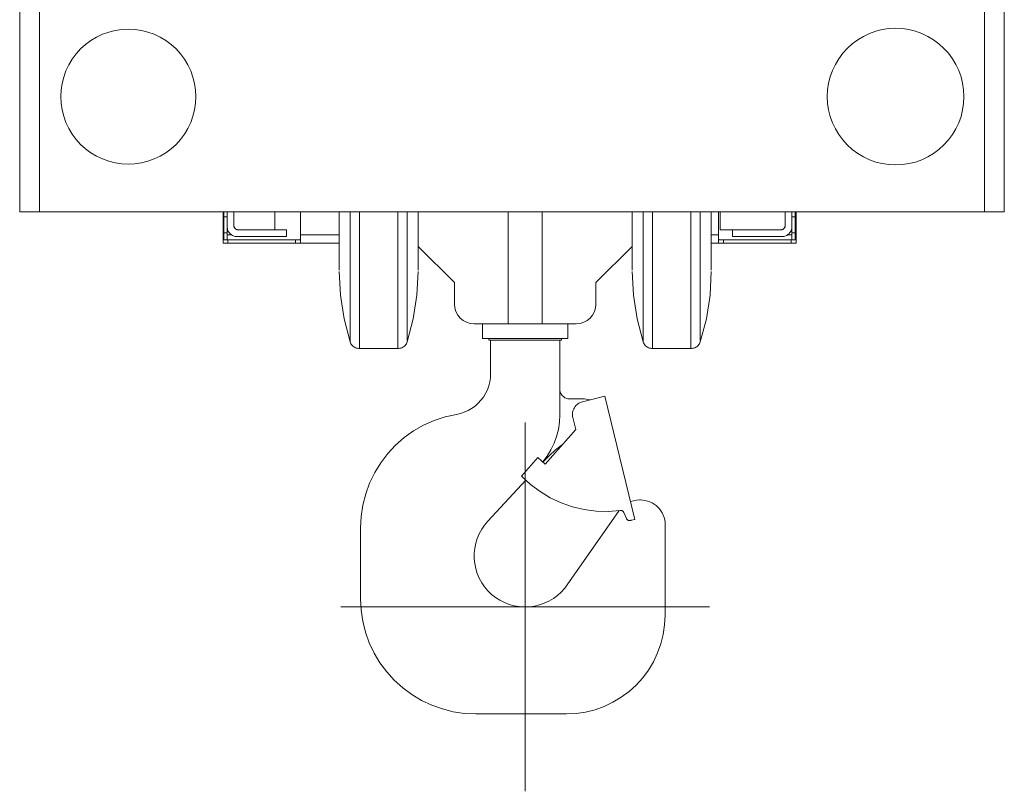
# Model space of a CAD drawing. Header units: millimetres. Extents: x -33711 to 544341, y -222428 to 596511.
# Tile 450 of 656: x 391821 to 392419, y -5413 to -4944. Entities that reach past the tile are written whole.
import ezdxf

# ---------------------------------------------------------------- set-up
doc = ezdxf.new("R2010")
doc.units = ezdxf.units.MM
doc.linetypes.add('XKITLINE00', pattern=[0])

msp = doc.modelspace()

# ---------------------------------------------------------------- linework, layer by layer
at = {"linetype": 'XKITLINE00', "lineweight": 0}
for p, q in [((392418.50523, -4650.89792), (392418.50523, -5060.89791)), ((391820.50518, -5060.89791), (391820.50518, -4926.6345)), ((391832.50515, -5060.89791), (391832.50515, -4926.13154)), ((392406.50515, -5060.89791), (392406.50515, -4922.20469)), ((391878.50646, -4950.68572), (391874.60355, -4951.66337)), ((391882.4865, -4950.09535), (391878.50646, -4950.68572)), ((391886.50517, -4949.89791), (391882.4865, -4950.09535)), ((391890.52383, -4950.09535), (391886.50517, -4949.89791)), ((391894.50387, -4950.68572), (391890.52383, -4950.09535)), ((391898.4069, -4951.66337), (391894.50387, -4950.68572)), ((392340.45832, -4951.1849), (392336.62383, -4952.55692)), ((392344.40891, -4950.19532), (392340.45832, -4951.1849)), ((392348.43747, -4949.59776), (392344.40891, -4950.19532)), ((392352.50513, -4949.39792), (392348.43747, -4949.59776)), ((392356.57291, -4949.59776), (392352.50513, -4949.39792)), ((392360.60147, -4950.19532), (392356.57291, -4949.59776)), ((392364.55194, -4951.1849), (392360.60147, -4950.19532)), ((392368.38655, -4952.55692), (392364.55194, -4951.1849)), ((391863.72678, -4956.80767), (391860.49501, -4959.20449)), ((391867.17789, -4954.73915), (391863.72678, -4956.80767)), ((391870.8152, -4953.01886), (391867.17789, -4954.73915)), ((391874.60355, -4951.66337), (391870.8152, -4953.01886)), ((391902.19526, -4953.01886), (391898.4069, -4951.66337)), ((391905.83245, -4954.73915), (391902.19526, -4953.01886)), ((391909.28356, -4956.80767), (391905.83245, -4954.73915)), ((391912.51532, -4959.20449), (391909.28356, -4956.80767)), ((392329.44898, -4956.39193), (392326.17788, -4958.81799)), ((392332.94217, -4954.29818), (392329.44898, -4956.39193)), ((392336.62383, -4952.55692), (392332.94217, -4954.29818)), ((392372.06821, -4954.29818), (392368.38655, -4952.55692)), ((392375.5614, -4956.39193), (392372.06821, -4954.29818)), ((392378.8325, -4958.81799), (392375.5614, -4956.39193)), ((391857.51383, -4961.90653), (391854.81171, -4964.88779)), ((391860.49501, -4959.20449), (391857.51383, -4961.90653)), ((391915.49651, -4961.90653), (391912.51532, -4959.20449)), ((391918.19863, -4964.88779), (391915.49651, -4961.90653)), ((392323.16021, -4961.55299), (392320.42519, -4964.57059)), ((392326.17788, -4958.81799), (392323.16021, -4961.55299)), ((392381.85016, -4961.55299), (392378.8325, -4958.81799)), ((392384.58506, -4964.57059), (392381.85016, -4961.55299)), ((391852.41489, -4968.11954), (391850.34637, -4971.57065)), ((391854.81171, -4964.88779), (391852.41489, -4968.11954)), ((391920.59545, -4968.11954), (391918.19863, -4964.88779)), ((391922.66397, -4971.57065), (391920.59545, -4968.11954)), ((392317.99917, -4967.84176), (392315.90549, -4971.33496)), ((392320.42519, -4964.57059), (392317.99917, -4967.84176)), ((392387.01121, -4967.84176), (392384.58506, -4964.57059)), ((392389.10488, -4971.33496), (392387.01121, -4967.84176)), ((391848.62618, -4975.20789), (391847.27065, -4978.99624)), ((391850.34637, -4971.57065), (391848.62618, -4975.20789)), ((391924.38428, -4975.20789), (391922.66397, -4971.57065)), ((391925.73969, -4978.99624), (391924.38428, -4975.20789)), ((392314.1642, -4975.01656), (392312.7921, -4978.85111)), ((392315.90549, -4971.33496), (392314.1642, -4975.01656)), ((392390.84617, -4975.01656), (392389.10488, -4971.33496)), ((392392.21815, -4978.85111), (392390.84617, -4975.01656)), ((391847.27065, -4978.99624), (391846.29301, -4982.89922)), ((391926.71732, -4982.89922), (391925.73969, -4978.99624)), ((392312.7921, -4978.85111), (392311.80255, -4982.80167)), ((392393.20783, -4982.80167), (392392.21815, -4978.85111)), ((391845.70257, -4986.87921), (391845.50516, -4990.89792)), ((391846.29301, -4982.89922), (391845.70257, -4986.87921)), ((391927.30777, -4986.87921), (391926.71732, -4982.89922)), ((391927.50518, -4990.89792), (391927.30777, -4986.87921)), ((392311.20507, -4986.8302), (392311.00516, -4990.89792)), ((392311.80255, -4982.80167), (392311.20507, -4986.8302)), ((392393.80531, -4986.8302), (392393.20783, -4982.80167)), ((392394.00522, -4990.89792), (392393.80531, -4986.8302)), ((391845.50516, -4990.89792), (391845.70257, -4994.91661)), ((391927.30777, -4994.91661), (391927.50518, -4990.89792)), ((392311.00516, -4990.89792), (392311.20507, -4994.96562)), ((392393.80531, -4994.96562), (392394.00522, -4990.89792)), ((391845.70257, -4994.91661), (391846.29301, -4998.89663)), ((391846.29301, -4998.89663), (391847.27065, -5002.7996)), ((391925.73969, -5002.7996), (391926.71732, -4998.89663)), ((391926.71732, -4998.89663), (391927.30777, -4994.91661)), ((392311.20507, -4994.96562), (392311.80255, -4998.99417)), ((392311.80255, -4998.99417), (392312.7921, -5002.94473)), ((392392.21815, -5002.94473), (392393.20783, -4998.99417)), ((392393.20783, -4998.99417), (392393.80531, -4994.96562)), ((391847.27065, -5002.7996), (391848.62618, -5006.58795)), ((391924.38428, -5006.58795), (391925.73969, -5002.7996)), ((392312.7921, -5002.94473), (392314.1642, -5006.77928)), ((392390.84617, -5006.77928), (392392.21815, -5002.94473)), ((391848.62618, -5006.58795), (391850.34637, -5010.22517)), ((391850.34637, -5010.22517), (391852.41489, -5013.67631)), ((391920.59545, -5013.67631), (391922.66397, -5010.22517)), ((391922.66397, -5010.22517), (391924.38428, -5006.58795)), ((392314.1642, -5006.77928), (392315.90549, -5010.46088)), ((392315.90549, -5010.46088), (392317.99917, -5013.95407)), ((392387.01121, -5013.95407), (392389.10488, -5010.46088)), ((392389.10488, -5010.46088), (392390.84617, -5006.77928)), ((391852.41489, -5013.67631), (391854.81171, -5016.90805)), ((391854.81171, -5016.90805), (391857.51383, -5019.88929)), ((391915.49651, -5019.88929), (391918.19863, -5016.90805)), ((391918.19863, -5016.90805), (391920.59545, -5013.67631)), ((392317.99917, -5013.95407), (392320.42519, -5017.22523)), ((392384.58506, -5017.22523), (392387.01121, -5013.95407)), ((391857.51383, -5019.88929), (391860.49501, -5022.59135)), ((391860.49501, -5022.59135), (391863.72678, -5024.98817)), ((391909.28356, -5024.98817), (391912.51532, -5022.59135)), ((391912.51532, -5022.59135), (391915.49651, -5019.88929)), ((392320.42519, -5017.22523), (392323.16021, -5020.24284)), ((392323.16021, -5020.24284), (392326.17788, -5022.97786)), ((392326.17788, -5022.97786), (392329.44898, -5025.40391)), ((392375.5614, -5025.40391), (392378.8325, -5022.97786)), ((392378.8325, -5022.97786), (392381.85016, -5020.24284)), ((392381.85016, -5020.24284), (392384.58506, -5017.22523)), ((391863.72678, -5024.98817), (391867.17789, -5027.05669)), ((391867.17789, -5027.05669), (391870.8152, -5028.77697)), ((391870.8152, -5028.77697), (391874.60355, -5030.13247)), ((391898.4069, -5030.13247), (391902.19526, -5028.77697)), ((391902.19526, -5028.77697), (391905.83245, -5027.05669)), ((391905.83245, -5027.05669), (391909.28356, -5024.98817)), ((392329.44898, -5025.40391), (392332.94217, -5027.49765)), ((392332.94217, -5027.49765), (392336.62383, -5029.23891)), ((392368.38655, -5029.23891), (392372.06821, -5027.49765)), ((392372.06821, -5027.49765), (392375.5614, -5025.40391)), ((391874.60355, -5030.13247), (391878.50646, -5031.11011)), ((391878.50646, -5031.11011), (391882.4865, -5031.70049)), ((391886.50517, -5031.89793), (391882.4865, -5031.70049)), ((391886.50517, -5031.89793), (391890.52383, -5031.70049)), ((391890.52383, -5031.70049), (391894.50387, -5031.11011)), ((391894.50387, -5031.11011), (391898.4069, -5030.13247)), ((392336.62383, -5029.23891), (392340.45832, -5030.61095)), ((392340.45832, -5030.61095), (392344.40891, -5031.6005)), ((392344.40891, -5031.6005), (392348.43747, -5032.1981)), ((392352.50513, -5032.39792), (392348.43747, -5032.1981)), ((392352.50513, -5032.39792), (392356.57291, -5032.1981)), ((392356.57291, -5032.1981), (392360.60147, -5031.6005)), ((392360.60147, -5031.6005), (392364.55194, -5030.61095)), ((392364.55194, -5030.61095), (392368.38655, -5029.23891)), ((391832.50515, -5060.89791), (391820.50518, -5060.89791)), ((392406.50515, -5060.89791), (391832.50515, -5060.89791)), ((391944.00517, -5061.09729), (391944.00517, -5077.89793)), ((391944.00517, -5079.89791), (391944.00517, -5061.15675)), ((391944.50514, -5060.89791), (391944.50514, -5064.00782)), ((391944.50514, -5064.00782), (391944.50514, -5073.71077)), ((391944.50514, -5064.00782), (391946.50523, -5064.00782)), ((391944.50514, -5074.10609), (391944.50514, -5064.11403)), ((391946.50523, -5069.89792), (391946.50523, -5060.89791)), ((391950.50518, -5068.89793), (391950.50518, -5060.89791)), ((391975.50515, -5071.89792), (391975.50515, -5060.94685)), ((391991.00522, -5060.89791), (391991.00522, -5074.89791)), ((392014.51519, -5096.32309), (392014.51519, -5061.05157)), ((392021.17506, -5139.8979), (392021.17506, -5060.90232)), ((392026.83202, -5143.89797), (392026.83202, -5060.91186)), ((392050.19847, -5143.89797), (392050.19847, -5060.91186)), ((392055.85531, -5139.12519), (392055.85531, -5060.91376)), ((392062.51517, -5096.32309), (392062.51517, -5061.05157)), ((392117.16238, -5128.89787), (392117.16238, -5060.89791)), ((392137.86796, -5060.89791), (392137.86796, -5128.89787)), ((392192.51517, -5096.32309), (392192.51517, -5061.05157)), ((392199.17515, -5139.8979), (392199.17515, -5060.90232)), ((392204.83199, -5143.89797), (392204.83199, -5060.91186)), ((392228.19844, -5143.89797), (392228.19844, -5060.91186)), ((392233.85528, -5139.12519), (392233.85528, -5060.91376)), ((392240.51514, -5096.32309), (392240.51514, -5061.05157)), ((392245.00517, -5074.89791), (392245.00517, -5060.89791)), ((392246.00522, -5071.89792), (392246.00522, -5060.94685)), ((392285.50522, -5060.89791), (392285.50522, -5068.89793)), ((392289.50517, -5069.89798), (392289.50517, -5060.89791)), ((392291.50514, -5064.00782), (392289.50517, -5064.00782)), ((392291.50514, -5064.00782), (392291.50514, -5060.89791)), ((392291.50514, -5073.71077), (392291.50514, -5064.00782)), ((392292.00522, -5077.89793), (392292.00522, -5061.09729)), ((392406.50515, -5060.89791), (392418.50523, -5060.89791)), ((391946.50523, -5069.8817), (391946.50523, -5073.71077)), ((391946.50523, -5069.89792), (391946.53408, -5070.48604)), ((391946.53408, -5070.48604), (391946.62051, -5071.06846)), ((391950.50518, -5068.89793), (391950.5196, -5069.19196)), ((391950.50518, -5068.89793), (391950.5227, -5069.22179)), ((391950.5196, -5069.19196), (391950.56288, -5069.48319)), ((391950.5227, -5069.22179), (391950.57515, -5069.54187)), ((391950.56288, -5069.48319), (391950.6344, -5069.76878)), ((391950.57515, -5069.54187), (391950.6617, -5069.85441)), ((391950.6344, -5069.76878), (391950.73358, -5070.04597)), ((391950.6617, -5069.85441), (391950.78163, -5070.1558)), ((391950.73358, -5070.04597), (391950.85947, -5070.31211)), ((391950.78163, -5070.1558), (391950.93338, -5070.44247)), ((391950.85947, -5070.31211), (391951.01075, -5070.56462)), ((391950.93338, -5070.44247), (391951.11505, -5070.71107)), ((391951.01075, -5070.56462), (391951.1861, -5070.80111)), ((391951.1861, -5070.80111), (391951.38387, -5071.01923)), ((391951.24833, -5070.87445), (391951.40044, -5071.03574)), ((391951.38387, -5071.01923), (391951.60202, -5071.21694)), ((391951.40044, -5071.03574), (391951.56411, -5071.18532)), ((392284.40837, -5071.21694), (392284.62653, -5071.01923)), ((392284.44628, -5071.18532), (392284.60984, -5071.03574)), ((392284.60984, -5071.03574), (392284.76207, -5070.87445)), ((392284.62653, -5071.01923), (392284.82417, -5070.80111)), ((392284.82417, -5070.80111), (392284.99965, -5070.56462)), ((392284.89522, -5070.71107), (392285.07702, -5070.44247)), ((392284.99965, -5070.56462), (392285.15093, -5070.31211)), ((392285.07702, -5070.44247), (392285.22877, -5070.1558)), ((392285.15093, -5070.31211), (392285.27681, -5070.04597)), ((392285.22877, -5070.1558), (392285.34858, -5069.85441)), ((392285.27681, -5070.04597), (392285.37599, -5069.76878)), ((392285.34858, -5069.85441), (392285.43524, -5069.54187)), ((392285.37599, -5069.76878), (392285.44752, -5069.48319)), ((392285.43524, -5069.54187), (392285.48769, -5069.22179)), ((392285.44752, -5069.48319), (392285.49079, -5069.19196)), ((392285.50522, -5068.89793), (392285.48769, -5069.22179)), ((392285.50522, -5068.89793), (392285.49079, -5069.19196)), ((392289.38989, -5071.06846), (392289.47632, -5070.48604)), ((392289.50517, -5069.89798), (392289.47632, -5070.48604)), ((392289.50517, -5073.71077), (392289.50517, -5069.8817)), ((392289.50517, -5069.89798), (392289.50517, -5073.74003)), ((391946.50523, -5073.71077), (391944.50514, -5073.71077)), ((391944.50514, -5073.71077), (391944.50514, -5077.89781)), ((391949.18051, -5074.84496), (391946.50521, -5074.84496)), ((391946.50523, -5073.71077), (391946.50523, -5077.89781)), ((391946.62051, -5071.06846), (391946.76356, -5071.63962)), ((391946.76356, -5071.63962), (391946.96192, -5072.19401)), ((391946.96192, -5072.19401), (391947.21369, -5072.72631)), ((391947.21369, -5072.72631), (391947.51636, -5073.23134)), ((391947.51636, -5073.23134), (391947.86708, -5073.70427)), ((391947.86708, -5073.70427), (391948.26249, -5074.14055)), ((391948.26249, -5074.14055), (391948.6988, -5074.53599)), ((391948.6988, -5074.53599), (391949.17182, -5074.88674)), ((391949.17182, -5074.88674), (391949.67679, -5075.18944)), ((391949.67679, -5075.18944), (391950.20906, -5075.44121)), ((391950.20906, -5075.44121), (391950.76351, -5075.63957)), ((391950.76351, -5075.63957), (391951.33464, -5075.78262)), ((391951.33464, -5075.78262), (391951.91709, -5075.86902)), ((391951.56411, -5071.18532), (391951.73828, -5071.32244)), ((391951.60202, -5071.21694), (391951.83842, -5071.39232)), ((391951.83842, -5071.39232), (391952.09102, -5071.54369)), ((391952.50515, -5075.89793), (391951.91709, -5075.86902)), ((391951.95739, -5071.46778), (391952.01234, -5071.50015)), ((391952.01234, -5071.50015), (391952.06813, -5071.53132)), ((391952.06813, -5071.53132), (391952.12452, -5071.5613)), ((391952.09102, -5071.54369), (391952.3571, -5071.66955)), ((391952.3571, -5071.66955), (391952.63438, -5071.76873)), ((391982.50524, -5075.89793), (391952.50515, -5075.89793)), ((391952.63438, -5071.76873), (391952.91988, -5071.84028)), ((391952.69827, -5071.78735), (391952.71353, -5071.79159)), ((391952.71353, -5071.79159), (391952.72879, -5071.7957)), ((391952.72879, -5071.7957), (391952.74405, -5071.79978)), ((391952.91988, -5071.84028), (391953.21111, -5071.88347)), ((391953.21111, -5071.88347), (391953.5052, -5071.89792)), ((391982.50524, -5071.89792), (391953.5052, -5071.89792)), ((391982.50524, -5075.89793), (391982.50524, -5071.89792)), ((391991.00522, -5079.66762), (391991.00522, -5074.89791)), ((391991.00522, -5074.89791), (392014.51508, -5074.89791)), ((391991.00522, -5074.89791), (391991.00522, -5077.49599)), ((392245.00517, -5074.89791), (392240.51515, -5074.89791)), ((392245.00517, -5079.66762), (392245.00517, -5074.89791)), ((392253.50515, -5071.89792), (392246.00522, -5071.89792)), ((392253.50515, -5071.89792), (392253.50515, -5075.89793)), ((392253.50515, -5071.89792), (392282.5052, -5071.89792)), ((392253.50515, -5075.89793), (392283.50524, -5075.89793)), ((392282.5052, -5071.89792), (392282.79929, -5071.88347)), ((392282.79929, -5071.88347), (392283.09051, -5071.84028)), ((392283.09051, -5071.84028), (392283.37602, -5071.76873)), ((392283.26623, -5071.79978), (392283.28161, -5071.7957)), ((392283.28161, -5071.7957), (392283.29686, -5071.79159)), ((392283.29686, -5071.79159), (392283.31212, -5071.78735)), ((392283.29686, -5071.79159), (392283.31212, -5071.78735)), ((392283.37602, -5071.76873), (392283.65318, -5071.66955)), ((392283.50524, -5075.89793), (392284.0933, -5075.86902)), ((392283.65318, -5071.66955), (392283.91938, -5071.54369)), ((392283.88588, -5071.5613), (392283.94226, -5071.53132)), ((392283.91938, -5071.54369), (392284.17186, -5071.39232)), ((392283.94226, -5071.53132), (392283.99793, -5071.50015)), ((392283.99793, -5071.50015), (392284.05301, -5071.46778)), ((392284.0933, -5075.86902), (392284.67576, -5075.78262)), ((392284.17186, -5071.39232), (392284.40837, -5071.21694)), ((392284.272, -5071.32244), (392284.44628, -5071.18532)), ((392284.67576, -5075.78262), (392285.24689, -5075.63957)), ((392285.24689, -5075.63957), (392285.80133, -5075.44121)), ((392285.80133, -5075.44121), (392286.3336, -5075.18944)), ((392286.3336, -5075.18944), (392286.83857, -5074.88674)), ((392289.50515, -5074.84496), (392286.82985, -5074.84496)), ((392286.83857, -5074.88674), (392287.3116, -5074.53599)), ((392287.3116, -5074.53599), (392287.74778, -5074.14055)), ((392287.74778, -5074.14055), (392288.1432, -5073.70427)), ((392288.1432, -5073.70427), (392288.49403, -5073.23134)), ((392288.49403, -5073.23134), (392288.7967, -5072.72631)), ((392288.7967, -5072.72631), (392289.04847, -5072.19401)), ((392289.04847, -5072.19401), (392289.24684, -5071.63962)), ((392289.24684, -5071.63962), (392289.38989, -5071.06846)), ((392291.50514, -5073.71077), (392289.50517, -5073.71077)), ((392289.50517, -5073.71077), (392289.50517, -5077.89781)), ((392291.50514, -5077.89781), (392291.50514, -5073.71077)), ((391944.00517, -5079.89791), (391944.00517, -5077.89793)), ((391944.00517, -5077.89793), (391947.00519, -5077.89793)), ((391944.00517, -5079.89791), (391947.00519, -5079.89791)), ((391947.00519, -5079.89791), (391947.00519, -5077.89793)), ((391947.00519, -5077.89793), (391988.0052, -5077.89793)), ((391988.0052, -5079.89791), (391947.00519, -5079.89791)), ((391988.0052, -5079.89791), (391988.0052, -5077.89793)), ((391990.60349, -5077.89793), (391988.0052, -5077.89793)), ((391988.0052, -5079.89791), (391990.60325, -5079.89761)), ((391990.60325, -5079.89761), (391991.00522, -5079.66762)), ((391990.60325, -5079.89761), (392014.51508, -5079.89791)), ((391991.00522, -5077.49599), (391990.60349, -5077.89793)), ((392084.51513, -5103.89789), (392062.51517, -5081.89794)), ((392170.51521, -5103.89789), (392192.51517, -5081.89805)), ((392245.40715, -5079.89791), (392240.51515, -5079.89791)), ((392245.00517, -5079.66762), (392245.40715, -5079.89791)), ((392245.00529, -5077.49724), (392245.40715, -5077.89793)), ((392245.40715, -5077.89793), (392248.00519, -5077.89793)), ((392248.00519, -5079.89791), (392245.40715, -5079.89791)), ((392248.00519, -5079.89791), (392248.00519, -5077.89793)), ((392289.0052, -5077.89793), (392248.00519, -5077.89793)), ((392289.0052, -5079.89791), (392248.00519, -5079.89791)), ((392289.0052, -5079.89791), (392289.0052, -5077.89793)), ((392289.0052, -5077.89793), (392292.00522, -5077.89793)), ((392289.0052, -5079.89791), (392292.00522, -5079.89791)), ((392292.00522, -5079.89791), (392292.00522, -5077.89793)), ((392014.51518, -5097.07571), (392015.26036, -5111.55332)), ((392061.76998, -5111.55332), (392062.51516, -5097.07571)), ((392192.51516, -5097.07571), (392193.26045, -5111.55332)), ((392239.76996, -5111.55332), (392240.51514, -5097.07571)), ((392084.51513, -5103.89789), (392084.51513, -5116.8979)), ((392170.51521, -5116.8979), (392170.51521, -5103.89789)), ((392015.26036, -5111.55332), (392017.48826, -5125.87786)), ((392059.54208, -5125.87786), (392061.76998, -5111.55332)), ((392193.26045, -5111.55332), (392195.48824, -5125.87786)), ((392237.54217, -5125.87786), (392239.76996, -5111.55332)), ((392084.51513, -5116.8979), (392084.7458, -5119.23905)), ((392170.28466, -5119.23905), (392170.51521, -5116.8979)), ((392084.7458, -5119.23905), (392085.42863, -5121.49008)), ((392085.42863, -5121.49008), (392086.53751, -5123.5648)), ((392086.53751, -5123.5648), (392088.02989, -5125.38322)), ((392167.00044, -5125.38322), (392168.49283, -5123.5648)), ((392168.49283, -5123.5648), (392169.60171, -5121.49008)), ((392169.60171, -5121.49008), (392170.28466, -5119.23905)), ((392021.17505, -5139.89795), (392017.48826, -5125.87786)), ((392055.8553, -5139.89795), (392059.54208, -5125.87786)), ((392088.02989, -5125.38322), (392089.84831, -5126.8756)), ((392089.84831, -5126.8756), (392091.92303, -5127.98449)), ((392091.92303, -5127.98449), (392094.17406, -5128.66732)), ((392096.51521, -5128.89787), (392094.17406, -5128.66732)), ((392117.16238, -5128.89787), (392096.51521, -5128.89787)), ((392101.5152, -5137.89797), (392101.5152, -5128.89791)), ((392137.86796, -5128.89787), (392117.16238, -5128.89787)), ((392137.86796, -5128.89787), (392158.51513, -5128.89787)), ((392153.51524, -5128.89791), (392153.51524, -5137.89797)), ((392158.51513, -5128.89787), (392160.85628, -5128.66732)), ((392160.85628, -5128.66732), (392163.10743, -5127.98449)), ((392163.10743, -5127.98449), (392165.18203, -5126.8756)), ((392165.18203, -5126.8756), (392167.00044, -5125.38322)), ((392199.17514, -5139.89795), (392195.48824, -5125.87786)), ((392233.85527, -5139.89795), (392237.54217, -5125.87786)), ((392021.17505, -5139.89795), (392021.40965, -5140.46669)), ((392021.40965, -5140.46669), (392021.70124, -5141.00838)), ((392021.70124, -5141.00838), (392022.04671, -5141.51741)), ((392022.04671, -5141.51741), (392022.44248, -5141.9884)), ((392022.44248, -5141.9884), (392022.88439, -5142.41636)), ((392022.88439, -5142.41636), (392023.3679, -5142.79688)), ((392023.3679, -5142.79688), (392023.88778, -5143.1259)), ((392053.14269, -5143.1259), (392053.66256, -5142.79688)), ((392053.66256, -5142.79688), (392054.14595, -5142.41636)), ((392054.14595, -5142.41636), (392054.58786, -5141.9884)), ((392054.58786, -5141.9884), (392054.98376, -5141.51741)), ((392054.98376, -5141.51741), (392055.32923, -5141.00838)), ((392055.32923, -5141.00838), (392055.62069, -5140.46669)), ((392055.62069, -5140.46669), (392055.8553, -5139.89795)), ((392101.6275, -5137.89793), (392101.51521, -5137.89793)), ((392101.51521, -5137.89793), (392153.40296, -5137.89793)), ((392105.51514, -5138.8979), (392105.51514, -5137.89785)), ((392106.5152, -5138.89798), (392105.62709, -5138.89798)), ((392106.5152, -5138.89798), (392106.5152, -5159.25499)), ((392106.5152, -5138.89798), (392127.51523, -5138.89798)), ((392148.51514, -5138.89798), (392127.51523, -5138.89798)), ((392149.40337, -5138.89798), (392148.51514, -5138.89798)), ((392148.51514, -5138.89798), (392148.51514, -5184.19751)), ((392149.51517, -5137.89785), (392149.51517, -5138.8979)), ((392199.17514, -5139.89795), (392199.40963, -5140.46669)), ((392199.40963, -5140.46669), (392199.70121, -5141.00838)), ((392199.70121, -5141.00838), (392200.04668, -5141.51741)), ((392200.04668, -5141.51741), (392200.44246, -5141.9884)), ((392200.44246, -5141.9884), (392200.88436, -5142.41636)), ((392200.88436, -5142.41636), (392201.36788, -5142.79688)), ((392201.36788, -5142.79688), (392201.88775, -5143.1259)), ((392231.14266, -5143.1259), (392231.66253, -5142.79688)), ((392231.66253, -5142.79688), (392232.14593, -5142.41636)), ((392232.14593, -5142.41636), (392232.58796, -5141.9884)), ((392232.58796, -5141.9884), (392232.98373, -5141.51741)), ((392232.98373, -5141.51741), (392233.3292, -5141.00838)), ((392233.3292, -5141.00838), (392233.62079, -5140.46669)), ((392233.62079, -5140.46669), (392233.85527, -5139.89795)), ((392023.88778, -5143.1259), (392024.43852, -5143.39984)), ((392024.43852, -5143.39984), (392025.01454, -5143.61608)), ((392025.01454, -5143.61608), (392025.60963, -5143.77213)), ((392025.60963, -5143.77213), (392026.2176, -5143.86642)), ((392026.83201, -5143.8979), (392026.2176, -5143.86642)), ((392050.19846, -5143.8979), (392026.83201, -5143.8979)), ((392050.19846, -5143.8979), (392050.81286, -5143.86642)), ((392050.81286, -5143.86642), (392051.42071, -5143.77213)), ((392051.42071, -5143.77213), (392052.0158, -5143.61608)), ((392052.0158, -5143.61608), (392052.59182, -5143.39984)), ((392052.59182, -5143.39984), (392053.14269, -5143.1259)), ((392201.88775, -5143.1259), (392202.4385, -5143.39984)), ((392202.4385, -5143.39984), (392203.01452, -5143.61608)), ((392203.01452, -5143.61608), (392203.60961, -5143.77213)), ((392203.60961, -5143.77213), (392204.21758, -5143.86642)), ((392204.83198, -5143.8979), (392204.21758, -5143.86642)), ((392228.19843, -5143.8979), (392204.83198, -5143.8979)), ((392228.19843, -5143.8979), (392228.81284, -5143.86642)), ((392228.81284, -5143.86642), (392229.4208, -5143.77213)), ((392229.4208, -5143.77213), (392230.0159, -5143.61608)), ((392230.0159, -5143.61608), (392230.5918, -5143.39984)), ((392230.5918, -5143.39984), (392231.14266, -5143.1259)), ((392106.5152, -5159.25499), (392106.39003, -5161.75362)), ((392104.5374, -5169.00071), (392105.39606, -5166.65097)), ((392105.39606, -5166.65097), (392106.01571, -5164.22721)), ((392106.01571, -5164.22721), (392106.39003, -5161.75362)), ((392102.13903, -5173.38487), (392103.44807, -5171.25293)), ((392103.44807, -5171.25293), (392104.5374, -5169.00071)), ((392148.51514, -5168.48942), (392148.54232, -5169.0776)), ((392148.54232, -5169.0776), (392148.62707, -5169.66029)), ((392148.62707, -5169.66029), (392148.76846, -5170.2319)), ((392148.76846, -5170.2319), (392148.96515, -5170.78694)), ((392148.96515, -5170.78694), (392149.21525, -5171.31992)), ((392149.21525, -5171.31992), (392149.5165, -5171.82585)), ((392149.5165, -5171.82585), (392149.8659, -5172.29982)), ((392149.8659, -5172.29982), (392150.26, -5172.7372)), ((392097.03568, -5178.85383), (392098.9168, -5177.20445)), ((392098.9168, -5177.20445), (392100.62364, -5175.37542)), ((392100.62364, -5175.37542), (392102.13903, -5173.38487)), ((392150.26, -5172.7372), (392150.69512, -5173.13393)), ((392150.69512, -5173.13393), (392151.16707, -5173.48608)), ((392151.16707, -5173.48608), (392151.6712, -5173.7903)), ((392151.6712, -5173.7903), (392152.20276, -5174.04362)), ((392152.20276, -5174.04362), (392152.75648, -5174.24365)), ((392152.75648, -5174.24365), (392153.32726, -5174.38837)), ((392153.32726, -5174.38837), (392153.90948, -5174.47647)), ((392154.49742, -5174.5071), (392153.90948, -5174.47647)), ((392163.49748, -5174.53369), (392154.49742, -5174.5071)), ((392158.31211, -5178.58954), (392157.81108, -5179.19394)), ((392158.86989, -5178.03701), (392158.31211, -5178.58954)), ((392159.47917, -5177.54193), (392158.86989, -5178.03701)), ((392160.13399, -5177.10896), (392159.47917, -5177.54193)), ((392160.82826, -5176.74216), (392160.13399, -5177.10896)), ((392161.55496, -5176.44521), (392160.82826, -5176.74216)), ((392162.30729, -5176.22097), (392161.55496, -5176.44521)), ((392175.82372, -5172.90445), (392162.30729, -5176.22097)), ((392164.59242, -5174.60378), (392163.49748, -5174.53369)), ((392165.67078, -5174.80656), (392164.59242, -5174.60378)), ((392166.71637, -5175.13915), (392165.67078, -5174.80656)), ((392175.82372, -5172.90445), (392194.17289, -5247.68623)), ((392085.7257, -5183.89781), (392078.88857, -5185.42167)), ((392085.7257, -5183.89781), (392088.16758, -5183.35362)), ((392088.16758, -5183.35362), (392090.54283, -5182.56815)), ((392090.54283, -5182.56815), (392092.82759, -5181.54915)), ((392092.82759, -5181.54915), (392094.99911, -5180.30687)), ((392094.99911, -5180.30687), (392097.03568, -5178.85383)), ((392148.51514, -5184.19751), (392148.29722, -5188.62089)), ((392156.22536, -5183.5595), (392156.22154, -5184.34449)), ((392156.22154, -5184.34449), (392156.29474, -5185.12615)), ((392156.30606, -5182.77856), (392156.22536, -5183.5595)), ((392156.46294, -5182.0093), (392156.30606, -5182.77856)), ((392156.69444, -5181.25912), (392156.46294, -5182.0093)), ((392156.99843, -5180.53528), (392156.69444, -5181.25912)), ((392157.37179, -5179.8447), (392156.99843, -5180.53528)), ((392157.81108, -5179.19394), (392157.37179, -5179.8447)), ((392065.8404, -5190.47435), (392059.76001, -5193.95264)), ((392072.23788, -5187.62108), (392065.8404, -5190.47435)), ((392078.88857, -5185.42167), (392072.23788, -5187.62108)), ((392127.51519, -5412.89792), (392127.51519, -5188.89792)), ((392147.64562, -5193.00135), (392148.29722, -5188.62089)), ((392156.29474, -5185.12615), (392156.44422, -5185.89695)), ((392158.19994, -5193.05213), (392156.44422, -5185.89695)), ((392059.76001, -5193.95264), (392054.05775, -5198.02114)), ((392158.19994, -5193.05213), (392139.74264, -5214.12559)), ((392146.56654, -5197.29658), (392147.64562, -5193.00135)), ((392054.05775, -5198.02114), (392048.79073, -5202.6393)), ((392143.17182, -5205.46599), (392145.07047, -5201.46497)), ((392145.07047, -5201.46497), (392146.56654, -5197.29658)), ((392150.14962, -5202.24341), (392145.9873, -5205.54193)), ((392044.01162, -5207.76065), (392039.76825, -5213.33416)), ((392048.79073, -5202.6393), (392044.01162, -5207.76065)), ((392140.8892, -5209.26114), (392143.17182, -5205.46599)), ((392145.9873, -5205.54193), (392142.02669, -5209.0803)), ((392039.76825, -5213.33416), (392036.10316, -5219.30369)), ((392125.37089, -5221.42776), (392135.22902, -5210.17238)), ((392139.74264, -5214.12559), (392135.22902, -5210.17238)), ((392138.24454, -5212.81346), (392140.8892, -5209.26114)), ((392142.02669, -5209.0803), (392138.28185, -5212.84612)), ((392036.10316, -5219.30369), (392033.05319, -5225.60974)), ((392033.05319, -5225.60974), (392030.64862, -5232.18902)), ((392104.84317, -5248.75601), (392127.95142, -5223.97538)), ((392125.37089, -5221.42776), (392130.70348, -5226.42227)), ((392130.70348, -5226.42227), (392136.52757, -5230.83385)), ((392030.64862, -5232.18902), (392028.91365, -5238.97572)), ((392136.52757, -5230.83385), (392142.77974, -5234.61421)), ((392142.77974, -5234.61421), (392149.39192, -5237.72236)), ((392149.39192, -5237.72236), (392156.29211, -5240.12431)), ((392193.25987, -5236.33846), (392191.52215, -5236.88301)), ((392195.05075, -5236.00849), (392193.25987, -5236.33846)), ((392196.86845, -5235.89786), (392195.05075, -5236.00849)), ((392197.51516, -5235.89786), (392196.86845, -5235.89786)), ((392198.98549, -5235.9701), (392197.51516, -5235.89786)), ((392200.44151, -5236.18611), (392198.98549, -5235.9701)), ((392201.8694, -5236.54386), (392200.44151, -5236.18611)), ((392203.25545, -5237.03977), (392201.8694, -5236.54386)), ((392204.58618, -5237.66907), (392203.25545, -5237.03977)), ((392205.84873, -5238.42593), (392204.58618, -5237.66907)), ((392207.03104, -5239.30272), (392205.84873, -5238.42593)), ((392028.91365, -5238.97572), (392027.86568, -5245.90178)), ((392184.53494, -5242.36032), (392151.5055, -5289.53107)), ((392156.29211, -5240.12431), (392163.40509, -5241.79407)), ((392163.40509, -5241.79407), (392170.65326, -5242.71329)), ((392170.65326, -5242.71329), (392177.95781, -5242.87196)), ((392177.95781, -5242.87196), (392185.23911, -5242.2684)), ((392185.23911, -5242.2684), (392185.43688, -5242.25148)), ((392185.63536, -5242.25422), (392185.43688, -5242.25148)), ((392185.83253, -5242.27663), (392185.63536, -5242.25422)), ((392186.02649, -5242.31859), (392185.83253, -5242.27663)), ((392186.21543, -5242.37939), (392186.02649, -5242.31859)), ((392186.39735, -5242.45878), (392186.21543, -5242.37939)), ((392186.57056, -5242.5557), (392186.39735, -5242.45878)), ((392186.73328, -5242.66931), (392186.57056, -5242.5557)), ((392186.88384, -5242.79853), (392186.73328, -5242.66931)), ((392187.02105, -5242.94206), (392186.88384, -5242.79853)), ((392187.14324, -5243.09846), (392187.02105, -5242.94206)), ((392187.24933, -5243.26607), (392187.14324, -5243.09846)), ((392187.33826, -5243.44357), (392187.24933, -5243.26607)), ((392188.95152, -5247.10377), (392187.33826, -5243.44357)), ((392208.12181, -5240.29132), (392207.03104, -5239.30272)), ((392209.11029, -5241.38196), (392208.12181, -5240.29132)), ((392209.9872, -5242.5644), (392209.11029, -5241.38196)), ((392210.74406, -5243.82695), (392209.9872, -5242.5644)), ((392211.37336, -5245.15768), (392210.74406, -5243.82695)), ((392027.86568, -5245.90178), (392027.5152, -5252.89794)), ((392104.84317, -5248.75601), (392102.84212, -5251.12983)), ((392188.95152, -5247.10377), (392189.0451, -5247.30595)), ((392189.0451, -5247.30595), (392189.15883, -5247.49752)), ((392189.15883, -5247.49752), (392189.29175, -5247.67633)), ((392189.29175, -5247.67633), (392189.44231, -5247.84049)), ((392189.44231, -5247.84049), (392189.60884, -5247.98842)), ((392189.60884, -5247.98842), (392189.7898, -5248.11836)), ((392189.7898, -5248.11836), (392189.98316, -5248.22899)), ((392189.98316, -5248.22899), (392190.18677, -5248.31923)), ((392190.18677, -5248.31923), (392190.39872, -5248.38813)), ((392190.39872, -5248.38813), (392190.61652, -5248.43486)), ((392190.61652, -5248.43486), (392190.83789, -5248.45894)), ((392190.83789, -5248.45894), (392191.06069, -5248.46014)), ((392191.06069, -5248.46014), (392191.28242, -5248.43844)), ((392191.28242, -5248.43844), (392191.5007, -5248.39409)), ((392191.5007, -5248.39409), (392191.71336, -5248.32757)), ((392191.91793, -5248.23948), (392191.71336, -5248.32757)), ((392194.17289, -5247.68623), (392191.91793, -5248.23948)), ((392211.86927, -5246.54361), (392211.37336, -5245.15768)), ((392212.22702, -5247.97162), (392211.86927, -5246.54361)), ((392212.44291, -5249.42764), (392212.22702, -5247.97162)), ((392212.51515, -5250.89797), (392212.44291, -5249.42764)), ((392027.5152, -5295.89792), (392027.5152, -5252.89794)), ((392099.60011, -5256.41664), (392098.39156, -5259.27647)), ((392101.08856, -5253.69187), (392099.60011, -5256.41664)), ((392102.84212, -5251.12983), (392101.08856, -5253.69187)), ((392212.51515, -5250.89797), (392212.51515, -5305.89791)), ((392097.4752, -5262.24287), (392096.8602, -5265.28617)), ((392098.39156, -5259.27647), (392097.4752, -5262.24287)), ((392096.8602, -5265.28617), (392096.55264, -5268.3756)), ((392096.55264, -5268.3756), (392096.55562, -5271.48028)), ((392096.55562, -5271.48028), (392096.86914, -5274.56923)), ((392096.86914, -5274.56923), (392097.4901, -5277.61122)), ((392097.4901, -5277.61122), (392098.41219, -5280.57583)), ((392098.41219, -5280.57583), (392099.62633, -5283.4334)), ((392099.62633, -5283.4334), (392101.12003, -5286.15519)), ((392101.12003, -5286.15519), (392102.8786, -5288.71389)), ((392102.8786, -5288.71389), (392104.8843, -5291.08377)), ((392104.8843, -5291.08377), (392107.11697, -5293.24122)), ((392147.11741, -5293.91356), (392149.42137, -5291.83229)), ((392151.5055, -5289.53107), (392149.42137, -5291.83229)), ((392027.5152, -5295.89792), (392027.85221, -5302.75913)), ((392107.11697, -5293.24122), (392109.5542, -5295.16455)), ((392109.5542, -5295.16455), (392112.17168, -5296.83443)), ((392112.17168, -5296.83443), (392114.94306, -5298.23407)), ((392114.94306, -5298.23407), (392117.84044, -5299.34963)), ((392139.128, -5298.64057), (392141.9448, -5297.33487)), ((392141.9448, -5297.33487), (392144.61687, -5295.75392)), ((392144.61687, -5295.75392), (392147.11741, -5293.91356)), ((392015.51518, -5300.89792), (392239.51519, -5300.89792)), ((392027.85221, -5302.75913), (392028.86024, -5309.5543)), ((392117.84044, -5299.34963), (392120.83498, -5300.16955)), ((392120.83498, -5300.16955), (392123.89639, -5300.68596)), ((392123.89639, -5300.68596), (392126.99428, -5300.89351)), ((392126.99428, -5300.89351), (392130.0973, -5300.79015)), ((392130.0973, -5300.79015), (392133.17433, -5300.37697)), ((392133.17433, -5300.37697), (392136.19474, -5299.65802)), ((392136.19474, -5299.65802), (392139.128, -5298.64057)), ((392028.86024, -5309.5543), (392030.52941, -5316.21786)), ((392212.2263, -5311.77898), (392212.51515, -5305.89791)), ((392030.52941, -5316.21786), (392032.84362, -5322.6858)), ((392211.36227, -5317.60331), (392212.2263, -5311.77898)), ((392209.93164, -5323.31499), (392211.36227, -5317.60331)), ((392032.84362, -5322.6858), (392035.7807, -5328.89565)), ((392207.948, -5328.85893), (392209.93164, -5323.31499)), ((392035.7807, -5328.89565), (392039.31228, -5334.78781)), ((392205.43042, -5334.18175), (392207.948, -5328.85893)), ((392039.31228, -5334.78781), (392043.40449, -5340.30541)), ((392198.89584, -5343.96156), (392202.40334, -5339.23217)), ((392202.40334, -5339.23217), (392205.43042, -5334.18175)), ((392043.40449, -5340.30541), (392048.01765, -5345.39541)), ((392048.01765, -5345.39541), (392053.10765, -5350.00869)), ((392194.94155, -5348.32438), (392198.89584, -5343.96156)), ((392053.10765, -5350.00869), (392058.62525, -5354.10078)), ((392190.57873, -5352.27855), (392194.94155, -5348.32438)), ((392058.62525, -5354.10078), (392064.51741, -5357.63236)), ((392064.51741, -5357.63236), (392070.72738, -5360.56944)), ((392180.79904, -5358.81325), (392185.84934, -5355.78605)), ((392185.84934, -5355.78605), (392190.57873, -5352.27855)), ((392070.72738, -5360.56944), (392077.1952, -5362.88377)), ((392077.1952, -5362.88377), (392083.85888, -5364.55294)), ((392164.2206, -5364.74498), (392169.93228, -5363.31435)), ((392169.93228, -5363.31435), (392175.47623, -5361.33071)), ((392175.47623, -5361.33071), (392180.79904, -5358.81325)), ((392083.85888, -5364.55294), (392090.65393, -5365.56085)), ((392090.65393, -5365.56085), (392097.51514, -5365.89797)), ((392097.51514, -5365.89797), (392152.5152, -5365.89797)), ((392152.5152, -5365.89797), (392158.39616, -5365.60901)), ((392158.39616, -5365.60901), (392164.2206, -5364.74498))]:
    msp.add_line(p, q, dxfattribs=at)

doc.saveas('drawing.dxf')
